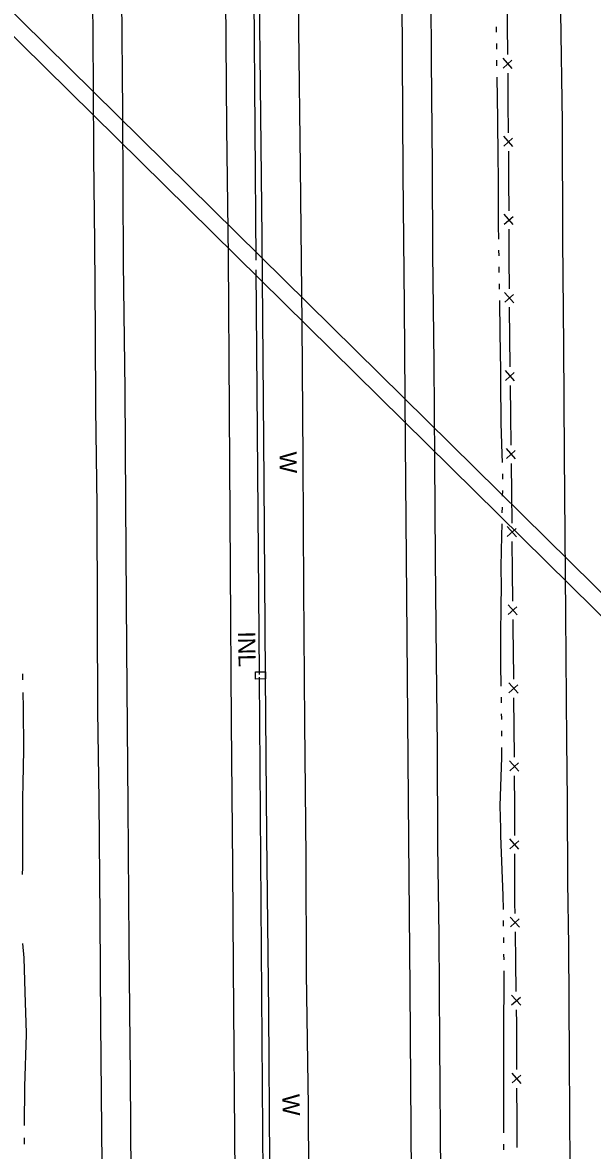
# Model space of a CAD drawing. Extents: x 589250 to 1188077, y 162953 to 363065.
# Drawn here: x 594166.3 to 594365.9, y 168506.7 to 168901.4 of the extents above; entities that cross this region are included whole.
import ezdxf

# ---------------------------------------------------------------- set-up
doc = ezdxf.new("R2010")
doc.units = 0
for name, color, linetype in [('E_DRN', 7, 'Continuous'), ('E_DRN_Pipe', 7, 'Continuous'), ('E_DRN_SS_UG', 7, 'Continuous'), ('E_DRN_Text', 7, 'Continuous'), ('E_FEN_P', 7, 'Continuous'), ('E_RDWY', 7, 'Continuous'), ('E_RDWY_Gravel', 7, 'Continuous'), ('E_WAL', 7, 'Continuous'), ('E_WAL_Text', 7, 'Continuous'), ('E_WTR_FlowLine', 7, 'Continuous')]:
    doc.layers.add(name, color=color, linetype=linetype)

msp = doc.modelspace()

# ---------------------------------------------------------------- linework, layer by layer
at = {"layer": 'E_DRN'}
for p, q in [((594247.83, 168674.16), (594251.37, 168674.18)), ((594247.85, 168671.66), (594247.83, 168674.16)), ((594251.37, 168674.18), (594251.39, 168671.69)), ((594251.39, 168671.69), (594247.85, 168671.66))]:
    msp.add_line(p, q, dxfattribs=at)
at = {"layer": 'E_DRN_Pipe'}
for p, q in [((594248.1, 168818.27), (594246.15, 169068.78)), ((594107.08, 168959.95), (594410.74, 168660.65)), ((594107.28, 168951.63), (594410.94, 168652.33)), ((594255.1, 167919.88), (594249.23, 168672.28)), ((594255.1, 167919.88), (594249.23, 168672.28))]:
    msp.add_line(p, q, dxfattribs=at)
at = {"layer": 'E_DRN_SS_UG'}
msp.add_line((594249.23, 168673.28), (594248.12, 168814.86), dxfattribs=at)
at = {"layer": 'E_FEN_P'}
for p, q in [((594336.15, 168900.62), (594336.06, 168911.05)), ((594336.23, 168890.19), (594336.15, 168900.62)), ((594337.74, 168885.35), (594334.54, 168888.95)), ((594334.57, 168885.49), (594337.65, 168888.25)), ((594336.37, 168873.3), (594336.29, 168883.73)), ((594336.46, 168862.86), (594336.37, 168873.3)), ((594337.96, 168858.02), (594334.77, 168861.63)), ((594334.8, 168858.16), (594337.87, 168860.92)), ((594336.58, 168848.92), (594336.52, 168856.41)), ((594336.59, 168845.97), (594336.58, 168848.92)), ((594336.65, 168835.54), (594336.59, 168845.97)), ((594338.14, 168830.7), (594334.96, 168834.31)), ((594334.98, 168830.84), (594338.06, 168833.6)), ((594336.75, 168818.65), (594336.69, 168829.08)), ((594336.81, 168808.22), (594336.75, 168818.65)), ((594338.3, 168803.37), (594335.11, 168806.99)), ((594335.13, 168803.52), (594338.22, 168806.27)), ((594336.85, 168801.29), (594336.85, 168801.76)), ((594336.96, 168791.33), (594336.85, 168801.29)), ((594337.08, 168780.9), (594336.96, 168791.33)), ((594338.6, 168776.06), (594335.39, 168779.66)), ((594335.43, 168776.19), (594338.5, 168778.96)), ((594337.28, 168764.01), (594337.16, 168774.44)), ((594337.4, 168753.57), (594337.28, 168764.01)), ((594338.91, 168748.74), (594335.71, 168752.34)), ((594335.74, 168748.87), (594338.81, 168751.64)), ((594337.58, 168736.68), (594337.47, 168747.12)), ((594337.7, 168726.25), (594337.58, 168736.68)), ((594339.21, 168721.41), (594336.01, 168725.01)), ((594336.04, 168721.55), (594339.11, 168724.31)), ((594337.88, 168709.36), (594337.77, 168719.79)), ((594338, 168698.93), (594337.88, 168709.36)), ((594339.51, 168694.09), (594336.31, 168697.69)), ((594336.35, 168694.22), (594339.41, 168696.99)), ((594338.11, 168688.9), (594338.07, 168692.47)), ((594338.18, 168682.04), (594338.11, 168688.9)), ((594338.28, 168671.61), (594338.18, 168682.04)), ((594339.79, 168666.77), (594336.59, 168670.37)), ((594336.62, 168666.9), (594339.69, 168669.67)), ((594338.45, 168654.72), (594338.34, 168665.15)), ((594338.55, 168644.28), (594338.45, 168654.72)), ((594340.06, 168639.45), (594336.86, 168643.05)), ((594336.9, 168639.58), (594339.97, 168642.35)), ((594338.63, 168627.39), (594338.59, 168637.83)), ((594338.66, 168616.96), (594338.63, 168627.39)), ((594340.13, 168612.11), (594336.96, 168615.74)), ((594336.97, 168612.27), (594340.06, 168615.01)), ((594338.71, 168600.07), (594338.68, 168610.5)), ((594338.73, 168593.12), (594338.71, 168600.07)), ((594338.78, 168589.64), (594338.73, 168593.12)), ((594340.31, 168584.81), (594337.1, 168588.39)), ((594337.15, 168584.92), (594340.2, 168587.71)), ((594339.03, 168572.75), (594338.88, 168583.18)), ((594339.19, 168562.32), (594339.03, 168572.75)), ((594340.73, 168557.49), (594337.51, 168561.07)), ((594337.56, 168557.6), (594340.62, 168560.38)), ((594339.36, 168551.15), (594339.29, 168555.86)), ((594339.38, 168545.43), (594339.36, 168551.15)), ((594339.41, 168534.99), (594339.38, 168545.43)), ((594340.89, 168530.15), (594337.71, 168533.77)), ((594337.72, 168530.3), (594340.81, 168533.05)), ((594339.46, 168518.1), (594339.43, 168528.53)), ((594339.49, 168507.67), (594339.46, 168518.1))]:
    msp.add_line(p, q, dxfattribs=at)
at = {"layer": 'E_RDWY'}
for p, q in [((594201.42, 168870.07), (594200.63, 168974.76)), ((594298.75, 168956.95), (594299.47, 168848.47)), ((594263.09, 168898.96), (594262.69, 168949.77)), ((594237.35, 168913.17), (594237.71, 168864.55)), ((594355.34, 168866.73), (594354.84, 168904.98)), ((594263.63, 168850.94), (594263.09, 168898.96)), ((594201.71, 168817.39), (594201.42, 168870.07)), ((594237.71, 168864.55), (594238.33, 168819.66)), ((594355.5, 168825.23), (594355.34, 168866.73)), ((594264.23, 168796.27), (594263.63, 168850.94)), ((594299.47, 168848.47), (594299.91, 168802.31)), ((594355.84, 168788.32), (594355.5, 168825.23)), ((594202.2, 168772.9), (594201.71, 168817.39)), ((594238.33, 168819.66), (594238.65, 168765.58)), ((594299.91, 168802.31), (594300.32, 168754.29)), ((594264.57, 168748.45), (594264.23, 168796.27)), ((594356.08, 168750.2), (594355.84, 168788.32)), ((594202.45, 168733.39), (594202.2, 168772.9)), ((594238.65, 168765.58), (594239, 168710.11)), ((594300.32, 168754.29), (594300.77, 168700.48)), ((594356.57, 168694.18), (594356.08, 168750.2)), ((594264.8, 168703.28), (594264.57, 168748.45)), ((594202.79, 168682.31), (594202.45, 168733.39)), ((594239, 168710.11), (594239.38, 168656.44)), ((594265.13, 168656.32), (594264.8, 168703.28)), ((594300.77, 168700.48), (594301.47, 168615.41)), ((594356.84, 168650.02), (594356.57, 168694.18)), ((594203.26, 168627.37), (594202.79, 168682.31)), ((594239.38, 168656.44), (594239.77, 168605.89)), ((594265.59, 168609.17), (594265.13, 168656.32)), ((594357.09, 168629.14), (594356.84, 168650.02)), ((594203.61, 168579.15), (594203.26, 168627.37)), ((594357.28, 168600.53), (594357.09, 168629.14)), ((594301.47, 168615.41), (594301.88, 168563.53)), ((594265.73, 168568.59), (594265.59, 168609.17)), ((594239.77, 168605.89), (594240.08, 168570.85)), ((594357.55, 168578.45), (594357.28, 168600.53)), ((594204.13, 168532.59), (594203.61, 168579.15)), ((594357.81, 168538.81), (594357.55, 168578.45)), ((594240.08, 168570.85), (594240.69, 168490.37)), ((594266.38, 168522.24), (594265.73, 168568.59)), ((594301.88, 168563.53), (594302.4, 168495.29)), ((594358.11, 168500.57), (594357.81, 168538.81)), ((594204.34, 168495.41), (594204.13, 168532.59)), ((594266.75, 168462.98), (594266.38, 168522.24))]:
    msp.add_line(p, q, dxfattribs=at)
at = {"layer": 'E_RDWY_Gravel'}
for p, q in [((594309.5, 168888.25), (594309.16, 168936.07)), ((594190.84, 168912.89), (594191.05, 168879.9)), ((594309.84, 168851.27), (594309.5, 168888.25)), ((594191.05, 168879.9), (594191.18, 168854.22)), ((594191.18, 168854.22), (594191.53, 168824.49)), ((594310, 168820.61), (594309.84, 168851.27)), ((594191.53, 168824.49), (594191.71, 168792.83)), ((594310.44, 168782.43), (594310, 168820.61)), ((594191.71, 168792.83), (594191.86, 168766.36)), ((594310.72, 168748.44), (594310.44, 168782.43)), ((594191.86, 168766.36), (594192.28, 168732.44)), ((594310.96, 168713.59), (594310.72, 168748.44)), ((594192.28, 168732.44), (594192.39, 168693.79)), ((594311.28, 168678.28), (594310.96, 168713.59)), ((594192.39, 168693.79), (594192.6, 168660.54)), ((594311.57, 168648.02), (594311.28, 168678.28)), ((594192.6, 168660.54), (594192.97, 168629.28)), ((594311.73, 168613.36), (594311.57, 168648.02)), ((594192.97, 168629.28), (594193.39, 168588.11)), ((594312.18, 168581.97), (594311.73, 168613.36)), ((594193.39, 168588.11), (594193.59, 168551.4)), ((594312.4, 168544.06), (594312.18, 168581.97)), ((594193.59, 168551.4), (594194.1, 168501.71)), ((594312.78, 168498.1), (594312.4, 168544.06))]:
    msp.add_line(p, q, dxfattribs=at)
at = {"layer": 'E_WAL'}
for p, q in [((594249.48, 168890.14), (594249, 168948.67)), ((594250.18, 168826.36), (594249.48, 168890.14)), ((594250.94, 168740.7), (594250.18, 168826.36)), ((594251.38, 168672.92), (594250.94, 168740.7)), ((594251.87, 168616.72), (594251.38, 168672.92)), ((594252.53, 168555.27), (594251.87, 168616.72)), ((594252.9, 168502.59), (594252.53, 168555.27))]:
    msp.add_line(p, q, dxfattribs=at)
at = {"layer": 'E_WTR_FlowLine'}
for p, q in [((594332.3, 168898.02), (594332.28, 168899.97)), ((594332.35, 168892.15), (594332.34, 168894.1)), ((594332.43, 168886.28), (594332.4, 168888.24)), ((594332.71, 168867.61), (594332.49, 168882.37)), ((594332.87, 168854.02), (594332.71, 168867.61)), ((594332.95, 168847.45), (594332.87, 168854.02)), ((594333, 168830.29), (594332.95, 168847.45)), ((594333.07, 168825.66), (594333, 168830.29)), ((594333.15, 168819.79), (594333.12, 168821.75)), ((594333.24, 168813.93), (594333.21, 168815.88)), ((594333.33, 168808.06), (594333.3, 168810.02)), ((594333.55, 168792.79), (594333.38, 168804.15)), ((594333.73, 168779.48), (594333.55, 168792.79)), ((594333.77, 168775.8), (594333.73, 168779.48)), ((594333.93, 168761.26), (594333.77, 168775.8)), ((594334.26, 168750.42), (594333.93, 168761.26)), ((594334.33, 168747.45), (594334.26, 168750.42)), ((594334.48, 168741.58), (594334.43, 168743.54)), ((594334.39, 168735.71), (594334.42, 168737.67)), ((594334.27, 168729.85), (594334.31, 168731.8)), ((594334.12, 168721.82), (594334.2, 168725.94)), ((594333.85, 168711.1), (594334.12, 168721.82)), ((594333.98, 168703.59), (594333.85, 168711.1)), ((594333.9, 168697.59), (594333.98, 168703.59)), ((594333.76, 168686.69), (594333.9, 168697.59)), ((594333.81, 168676.78), (594333.76, 168686.69)), ((594333.92, 168669.23), (594333.81, 168676.78)), ((594166.42, 168671.35), (594166.38, 168673.55)), ((594166.6, 168661.55), (594166.5, 168666.96)), ((594334.01, 168663.36), (594333.98, 168665.32)), ((594166.8, 168646.86), (594166.6, 168661.55)), ((594334.08, 168658.02), (594334.06, 168659.45)), ((594334.08, 168657.5), (594334.08, 168658.02)), ((594334.08, 168651.63), (594334.08, 168653.59)), ((594166.56, 168635.11), (594166.8, 168646.86)), ((594334.07, 168644.25), (594334.07, 168647.72)), ((594333.58, 168627.35), (594334.07, 168644.25)), ((594166.45, 168630.02), (594166.56, 168635.11)), ((594166.42, 168616.92), (594166.45, 168630.02)), ((594333.73, 168619.37), (594333.58, 168627.35)), ((594333.77, 168616.84), (594333.73, 168619.37)), ((594166.36, 168605.67), (594166.42, 168616.92)), ((594334.62, 168595.97), (594333.77, 168616.84)), ((594166.34, 168603.27), (594166.36, 168605.67)), ((594334.68, 168591.03), (594334.62, 168595.97)), ((594334.76, 168585.16), (594334.73, 168587.12)), ((594334.83, 168579.3), (594334.81, 168581.25)), ((594166.87, 168574.15), (594166.47, 168579.12)), ((594334.91, 168573.43), (594334.88, 168575.39)), ((594167.22, 168562.12), (594166.87, 168574.15)), ((594334.87, 168545.82), (594334.93, 168569.52)), ((594167.69, 168547.76), (594167.22, 168562.12)), ((594167.67, 168547.3), (594167.69, 168547.76)), ((594167.09, 168529.12), (594167.67, 168547.29)), ((594334.87, 168541.16), (594334.87, 168545.82)), ((594334.84, 168521.8), (594334.87, 168541.16)), ((594167.03, 168515.45), (594167.09, 168529.12)), ((594334.83, 168512.8), (594334.84, 168521.8)), ((594166.99, 168508.86), (594167, 168509.03)), ((594167, 168509.03), (594167.01, 168511.06)), ((594334.82, 168506.94), (594334.82, 168508.89))]:
    msp.add_line(p, q, dxfattribs=at)

# ---------------------------------------------------------------- texts
at = {"layer": 'E_DRN_Text'}
msp.add_text('INL', height=6, rotation=271.0474, dxfattribs=at).set_placement((594241.75, 168688.3))
at = {"layer": 'E_WAL_Text'}
for p in [(594256.27, 168751.21), (594257.28, 168526.39)]:
    msp.add_text('W', height=6, rotation=271.0474, dxfattribs=at).set_placement(p)

doc.saveas('drawing.dxf')
